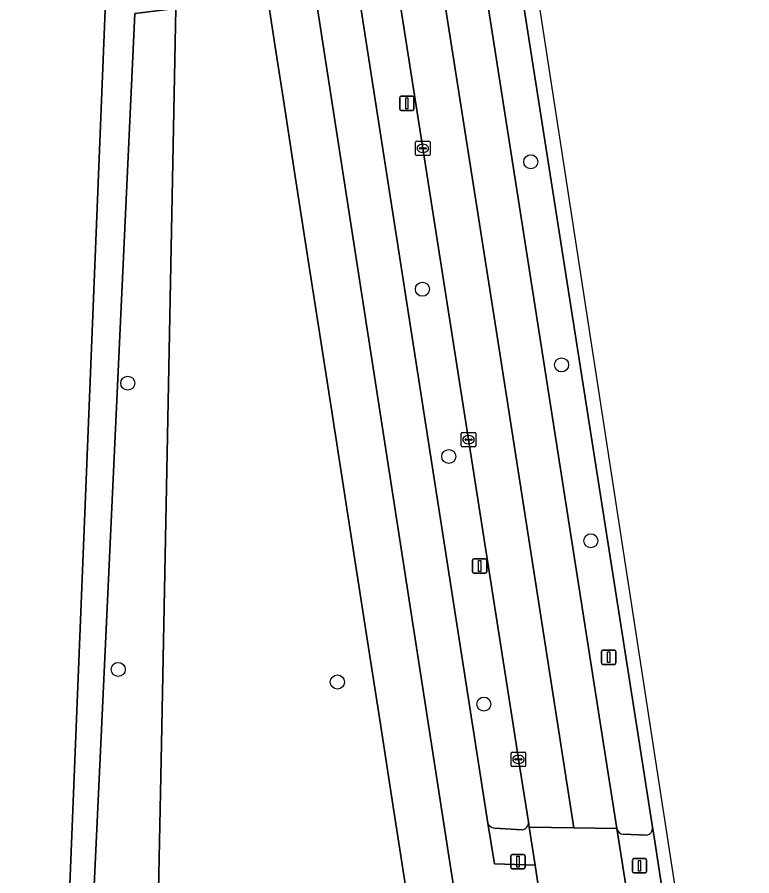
# Model space of a CAD drawing. Extents: x 160077 to 160948, y 386481 to 387498.
# Drawn here: x 160863.5 to 160914.5, y 386740.8 to 386800.5 of the extents above; entities that cross this region are included whole.
import ezdxf

# ---------------------------------------------------------------- set-up
doc = ezdxf.new("R2010")
doc.units = 0
for name, color, linetype in [('IMGEO_Berm_groen', 7, 'Continuous'), ('IMGEO_Boom', 7, 'Continuous'), ('IMGEO_Fietspad_gesloten', 7, 'Continuous'), ('IMGEO_Fietspad_open', 7, 'Continuous'), ('IMGEO_Groenvoorziening', 7, 'Continuous'), ('IMGEO_Kolk', 7, 'Continuous'), ('IMGEO_Lichtmast', 7, 'Continuous'), ('IMGEO_Pand', 7, 'Continuous'), ('IMGEO_Rijbaan_lokaal_gesloten', 7, 'Continuous'), ('IMGEO_Verkeersbordpaal', 7, 'Continuous'), ('IMGEO_Verkeersregelinstallatiepaal', 7, 'Continuous'), ('IMGEO_Voetpad_open', 7, 'Continuous')]:
    doc.layers.add(name, color=color, linetype=linetype)

msp = doc.modelspace()

# ---------------------------------------------------------------- linework, layer by layer
at = {"layer": 'IMGEO_Berm_groen'}
for points in [[(160878.676, 386857.643), (160878.692, 386857.53), (160887.606, 386799.639), (160896.196, 386744.497)], [(160888.558, 386850.065), (160888.939, 386847.628), (160895.194, 386807.738), (160904.227, 386750), (160905.147, 386744.116)], [(160899.004, 386744.575), (160898.313, 386748.921), (160898.145, 386750), (160894.846, 386771.127), (160888.496, 386811.61)], [(160907.619, 386744.213), (160906.712, 386750), (160897.593, 386808.162)], [(160896.643, 386744.147), (160898.567, 386744.027)], [(160905.604, 386743.719), (160907.208, 386743.653)]]:
    msp.add_lwpolyline(points, dxfattribs=at)
for centre, radius, start, end in [((160896.683, 386744.658), 0.513, 198.33822, 265.54005), ((160898.512, 386744.519), 0.495, 276.34233, 6.51679), ((160905.625, 386744.205), 0.487, 190.55418, 267.48354), ((160907.118, 386744.15), 0.505, 280.26955, 7.17843)]:
    msp.add_arc(centre, radius, start, end, dxfattribs=at)
at = {"layer": 'IMGEO_Boom'}
for centre in [(160899.171, 386790.425), (160891.641, 386781.578), (160901.304, 386776.319), (160871.184, 386775.05), (160893.477, 386769.957), (160903.339, 386764.105), (160870.518, 386755.165), (160885.738, 386754.294), (160895.908, 386752.758)]:
    msp.add_circle(centre, 0.489, dxfattribs=at)
at = {"layer": 'IMGEO_Fietspad_gesloten'}
for points in [[(160877.584, 386864.482), (160877.321, 386866.217), (160874.337, 386865.738), (160875.587, 386857.71), (160893.595, 386741.462), (160905.557, 386665.372)], [(160900.083, 386737.54), (160899.474, 386741.567), (160896.656, 386741.665), (160896.196, 386744.497), (160887.606, 386799.639), (160878.692, 386857.53)]]:
    msp.add_lwpolyline(points, dxfattribs=at)
at = {"layer": 'IMGEO_Fietspad_open'}
for points in [[(160905.147, 386744.116), (160906.258, 386737.073)], [(160907.682, 386743.81), (160907.619, 386744.213)], [(160907.208, 386743.653), (160905.604, 386743.719)], [(160908.716, 386737.184), (160907.682, 386743.81)]]:
    msp.add_lwpolyline(points, dxfattribs=at)
for centre, radius, start, end in [((160905.625, 386744.205), 0.487, 190.55418, 267.48354), ((160907.118, 386744.15), 0.505, 280.26955, 7.17843)]:
    msp.add_arc(centre, radius, start, end, dxfattribs=at)
at = {"layer": 'IMGEO_Groenvoorziening'}
for points in [[(160890.457, 386740.284), (160889.589, 386745.789), (160888.724, 386751.356), (160887.99, 386756.086), (160886.561, 386765.292), (160885.144, 386774.416), (160883.605, 386784.324), (160882.722, 386790.015), (160881.99, 386794.727), (160881.466, 386798.099), (160881.04, 386800.847), (160880.626, 386803.514), (160879.192, 386804.279), (160876.444, 386809.971), (160875.33, 386817.337), (160875.116, 386822.454), (160870.482, 386822.599), (160870.355, 386819.324), (160867.558, 386750), (160866.628, 386726.964)], [(160868.573, 386734.251), (160869.309, 386750), (160871.68, 386800.73), (160874.521, 386801.077), (160873.514, 386750), (160873.202, 386734.169)]]:
    msp.add_lwpolyline(points, dxfattribs=at)
msp.add_lwpolyline([(160874.521, 386801.077), (160871.68, 386800.73), (160869.309, 386750), (160868.573, 386734.251), (160873.202, 386734.169), (160873.514, 386750)], close=True, dxfattribs=at)
at = {"layer": 'IMGEO_Kolk'}
for p, q in [((160891.172, 386790.935), (160891.172, 386791.787)), ((160891.247, 386791.861), (160892.099, 386791.861)), ((160892.173, 386791.787), (160892.173, 386790.935)), ((160891.431, 386791.355), (160891.431, 386791.367)), ((160891.869, 386791.318), (160891.471, 386791.318)), ((160891.474, 386791.404), (160891.872, 386791.404)), ((160891.66, 386791.641), (160891.685, 386791.641)), ((160891.915, 386791.367), (160891.915, 386791.355)), ((160892.099, 386790.861), (160891.247, 386790.861)), ((160891.683, 386791.081), (160891.658, 386791.081)), ((160894.345, 386770.701), (160894.345, 386771.553)), ((160894.42, 386771.627), (160895.272, 386771.627)), ((160895.346, 386771.553), (160895.346, 386770.701)), ((160894.604, 386771.121), (160894.604, 386771.133)), ((160895.042, 386771.084), (160894.644, 386771.084)), ((160894.647, 386771.17), (160895.045, 386771.17)), ((160894.833, 386771.407), (160894.858, 386771.407)), ((160895.088, 386771.133), (160895.088, 386771.121)), ((160895.272, 386770.627), (160894.42, 386770.627)), ((160894.856, 386770.847), (160894.831, 386770.847)), ((160897.812, 386748.495), (160897.812, 386749.347)), ((160897.887, 386749.421), (160898.739, 386749.421)), ((160898.071, 386748.915), (160898.071, 386748.927)), ((160898.509, 386748.878), (160898.111, 386748.878)), ((160898.114, 386748.964), (160898.512, 386748.964)), ((160898.3, 386749.201), (160898.325, 386749.201)), ((160898.555, 386748.927), (160898.555, 386748.915)), ((160898.813, 386749.347), (160898.813, 386748.495)), ((160898.739, 386748.421), (160897.887, 386748.421)), ((160898.323, 386748.641), (160898.298, 386748.641))]:
    msp.add_line(p, q, dxfattribs=at)
for points in [[(160891.172, 386790.935), (160891.172, 386791.787)], [(160891.247, 386791.861), (160892.099, 386791.861)], [(160892.173, 386791.787), (160892.173, 386790.935)], [(160892.099, 386790.861), (160891.247, 386790.861)], [(160894.345, 386770.701), (160894.345, 386771.553)], [(160894.42, 386771.627), (160895.272, 386771.627)], [(160895.346, 386771.553), (160895.346, 386770.701)], [(160895.272, 386770.627), (160894.42, 386770.627)], [(160897.812, 386748.495), (160897.812, 386749.347)], [(160897.887, 386749.421), (160898.739, 386749.421)], [(160898.813, 386749.347), (160898.813, 386748.495)], [(160898.739, 386748.421), (160897.887, 386748.421)]]:
    msp.add_lwpolyline(points, dxfattribs=at)
for centre, radius, start, end in [((160891.249, 386791.785), 0.0765, 91.55205, 178.44795), ((160891.249, 386791.785), 0.0765, 91.55205, 178.44795), ((160892.097, 386791.785), 0.0765, 1.55205, 88.44795), ((160892.097, 386791.785), 0.0765, 1.55205, 88.44795), ((160891.471, 386791.364), 0.0403, 85.87752, 175.75265), ((160891.468, 386791.354), 0.0366, 178.93798, 274.71019), ((160891.872, 386791.361), 0.043, 264.86636, 352.45326), ((160891.876, 386791.366), 0.0386, 1.73085, 96.63898), ((160891.249, 386790.937), 0.0765, 181.55205, 268.44795), ((160891.249, 386790.937), 0.0765, 181.55205, 268.44795), ((160892.097, 386790.937), 0.0765, 271.55205, 358.44795), ((160892.097, 386790.937), 0.0765, 271.55205, 358.44795), ((160894.422, 386771.551), 0.0765, 91.55205, 178.44795), ((160894.422, 386771.551), 0.0765, 91.55205, 178.44795), ((160895.27, 386771.551), 0.0765, 1.55205, 88.44795), ((160895.27, 386771.551), 0.0765, 1.55205, 88.44795), ((160894.644, 386771.13), 0.0403, 85.87752, 175.75265), ((160894.641, 386771.12), 0.0366, 178.93798, 274.71019), ((160895.045, 386771.127), 0.043, 264.86636, 352.45326), ((160895.049, 386771.132), 0.0386, 1.73085, 96.63898), ((160894.422, 386770.703), 0.0765, 181.55205, 268.44795), ((160894.422, 386770.703), 0.0765, 181.55205, 268.44795), ((160895.27, 386770.703), 0.0765, 271.55205, 358.44795), ((160895.27, 386770.703), 0.0765, 271.55205, 358.44795), ((160897.889, 386749.345), 0.0765, 91.55205, 178.44795), ((160897.889, 386749.345), 0.0765, 91.55205, 178.44795), ((160898.111, 386748.924), 0.0403, 85.87752, 175.75265), ((160898.108, 386748.914), 0.0366, 178.93798, 274.71019), ((160898.512, 386748.921), 0.043, 264.86636, 352.45326), ((160898.516, 386748.926), 0.0386, 1.73085, 96.63898), ((160898.737, 386749.345), 0.0765, 1.55205, 88.44795), ((160898.737, 386749.345), 0.0765, 1.55205, 88.44795), ((160897.889, 386748.497), 0.0765, 181.55205, 268.44795), ((160897.889, 386748.497), 0.0765, 181.55205, 268.44795), ((160898.737, 386748.497), 0.0765, 271.55205, 358.44795), ((160898.737, 386748.497), 0.0765, 271.55205, 358.44795)]:
    msp.add_arc(centre, radius, start, end, dxfattribs=at)
for centre, major_axis, ratio, start_param, end_param in [((160891.659, 386791.361), (-0.387, 0.002), 0.722429, 4.712389, 7.853982), ((160891.684, 386791.361), (-0.39, 0.002), 0.717154, 1.570796, 4.712389), ((160894.832, 386771.127), (-0.387, 0.002), 0.722429, 4.712389, 7.853982), ((160894.857, 386771.127), (-0.39, 0.002), 0.717154, 1.570796, 4.712389), ((160898.299, 386748.921), (-0.387, 0.002), 0.722429, 4.712389, 7.853982), ((160898.324, 386748.921), (-0.39, 0.002), 0.717154, 1.570796, 4.712389)]:
    msp.add_ellipse(centre, major_axis=major_axis, ratio=ratio, start_param=start_param, end_param=end_param, dxfattribs=at)
at = {"layer": 'IMGEO_Lichtmast'}
for p, q in [((160890.067, 386794.083), (160890.067, 386794.883)), ((160890.067, 386794.883), (160890.067, 386794.083)), ((160890.167, 386794.983), (160890.957, 386794.983)), ((160890.957, 386794.983), (160890.167, 386794.983)), ((160891.057, 386794.883), (160891.057, 386794.083)), ((160891.057, 386794.083), (160891.057, 386794.883)), ((160890.957, 386793.983), (160890.167, 386793.983)), ((160890.167, 386793.983), (160890.957, 386793.983)), ((160895.12, 386761.949), (160895.12, 386762.749)), ((160895.12, 386762.749), (160895.12, 386761.949)), ((160895.22, 386762.849), (160896.01, 386762.849)), ((160896.01, 386762.849), (160895.22, 386762.849)), ((160896.11, 386762.749), (160896.11, 386761.949)), ((160896.11, 386761.949), (160896.11, 386762.749)), ((160896.01, 386761.849), (160895.22, 386761.849)), ((160895.22, 386761.849), (160896.01, 386761.849))]:
    msp.add_line(p, q, dxfattribs=at)
for points in [[(160890.487, 386794.858), (160890.637, 386794.858), (160890.637, 386794.108), (160890.487, 386794.108), (160890.487, 386794.858)], [(160895.54, 386762.724), (160895.69, 386762.724), (160895.69, 386761.974), (160895.54, 386761.974), (160895.54, 386762.724)]]:
    msp.add_lwpolyline(points, dxfattribs=at)
for centre, start, end in [((160890.167, 386794.883), 90, 180), ((160890.167, 386794.883), 90, 180), ((160890.957, 386794.883), 0, 90), ((160890.957, 386794.883), 360, 90), ((160890.167, 386794.083), 180, 270), ((160890.167, 386794.083), 180, 270), ((160890.957, 386794.083), 270, 0), ((160890.957, 386794.083), 270, 0), ((160895.22, 386762.749), 90, 180), ((160895.22, 386762.749), 90, 180), ((160896.01, 386762.749), 0, 90), ((160896.01, 386762.749), 360, 90), ((160895.22, 386761.949), 180, 270), ((160895.22, 386761.949), 180, 270), ((160896.01, 386761.949), 270, 0), ((160896.01, 386761.949), 270, 0)]:
    msp.add_arc(centre, 0.1, start, end, dxfattribs=at)
at = {"layer": 'IMGEO_Pand'}
msp.add_lwpolyline([(160870.355, 386819.324), (160863.861, 386819.593), (160862.637, 386819.644), (160862.79, 386822.962), (160858.757, 386823.153), (160858.761, 386823.291), (160858.889, 386827.388), (160856.992, 386827.473), (160855.58, 386792.545), (160853.896, 386792.569), (160853.513, 386792.574), (160853.428, 386790.191), (160853.733, 386790.177), (160855.447, 386790.101), (160853.818, 386750), (160852.907, 386727.563), (160854.941, 386727.457), (160854.694, 386721.954), (160863.07, 386721.582), (160863.34, 386727.03), (160865.755, 386726.982), (160866.628, 386726.964), (160867.558, 386750)], close=True, dxfattribs=at)
at = {"layer": 'IMGEO_Rijbaan_lokaal_gesloten'}
for points in [[(160911.917, 386716.69), (160912.703, 386711.723), (160913.686, 386705.403), (160914.518, 386705.52), (160914.501, 386705.629), (160887.77, 386879.356), (160883.793, 386903.906), (160869.094, 386978.618), (160851.673, 387075.841), (160841.78, 387131.053)], [(160888.436, 386866.22), (160888.964, 386862.792), (160889.533, 386859.4), (160889.543, 386859.337), (160889.777, 386857.919), (160897.593, 386808.162), (160906.712, 386750), (160907.619, 386744.213), (160907.682, 386743.81), (160908.716, 386737.184), (160909.941, 386729.264)], [(160887.704, 386853.773), (160886.065, 386858.719), (160884.916, 386862.115), (160883.663, 386861.918), (160886.157, 386845.818), (160888.131, 386833.071), (160892.674, 386804.847), (160897.019, 386777.123), (160902.158, 386744.164), (160905.147, 386744.116), (160904.227, 386750), (160895.194, 386807.738), (160888.939, 386847.628)], [(160906.806, 386733.533), (160906.258, 386737.073), (160905.147, 386744.116), (160902.158, 386744.164), (160899.06, 386744.215), (160899.474, 386741.567), (160900.083, 386737.54), (160902.441, 386722.446), (160904.292, 386710.582), (160905.269, 386704.322), (160908.255, 386704.721), (160911.241, 386705.121), (160910.272, 386711.332)]]:
    msp.add_lwpolyline(points, dxfattribs=at)
msp.add_lwpolyline([(160883.663, 386861.918), (160880.671, 386861.449), (160881.204, 386858.078), (160881.214, 386858.015), (160881.821, 386854.1), (160884.707, 386835.797), (160888.496, 386811.61), (160894.846, 386771.127), (160898.145, 386750), (160898.313, 386748.921), (160899.004, 386744.575), (160899.06, 386744.215), (160902.158, 386744.164), (160897.019, 386777.123), (160892.674, 386804.847), (160888.131, 386833.071), (160886.157, 386845.818)], close=True, dxfattribs=at)
at = {"layer": 'IMGEO_Verkeersbordpaal'}
for p, q in [((160904.082, 386755.616), (160904.082, 386756.416)), ((160904.082, 386756.416), (160904.082, 386755.616)), ((160904.182, 386756.516), (160904.972, 386756.516)), ((160904.972, 386756.516), (160904.182, 386756.516)), ((160905.072, 386756.416), (160905.072, 386755.616)), ((160905.072, 386755.616), (160905.072, 386756.416)), ((160904.972, 386755.516), (160904.182, 386755.516)), ((160904.182, 386755.516), (160904.972, 386755.516))]:
    msp.add_line(p, q, dxfattribs=at)
msp.add_lwpolyline([(160904.502, 386756.391), (160904.652, 386756.391), (160904.652, 386755.641), (160904.502, 386755.641), (160904.502, 386756.391)], dxfattribs=at)
for centre, start, end in [((160904.182, 386756.416), 90, 180), ((160904.182, 386756.416), 90, 180), ((160904.972, 386756.416), 0, 90), ((160904.972, 386756.416), 360, 90), ((160904.182, 386755.616), 180, 270), ((160904.182, 386755.616), 180, 270), ((160904.972, 386755.616), 270, 0), ((160904.972, 386755.616), 270, 0)]:
    msp.add_arc(centre, 0.1, start, end, dxfattribs=at)
at = {"layer": 'IMGEO_Verkeersregelinstallatiepaal'}
for p, q in [((160897.881, 386742.315), (160898.671, 386742.315)), ((160898.671, 386742.315), (160897.881, 386742.315)), ((160897.781, 386741.415), (160897.781, 386742.215)), ((160897.781, 386742.215), (160897.781, 386741.415)), ((160898.771, 386742.215), (160898.771, 386741.415)), ((160898.771, 386741.415), (160898.771, 386742.215)), ((160906.221, 386741.129), (160906.221, 386741.929)), ((160906.221, 386741.929), (160906.221, 386741.129)), ((160906.321, 386742.029), (160907.111, 386742.029)), ((160907.111, 386742.029), (160906.321, 386742.029)), ((160907.211, 386741.929), (160907.211, 386741.129)), ((160907.211, 386741.129), (160907.211, 386741.929)), ((160898.671, 386741.315), (160897.881, 386741.315)), ((160897.881, 386741.315), (160898.671, 386741.315)), ((160907.111, 386741.029), (160906.321, 386741.029)), ((160906.321, 386741.029), (160907.111, 386741.029))]:
    msp.add_line(p, q, dxfattribs=at)
for points in [[(160898.201, 386742.19), (160898.351, 386742.19), (160898.351, 386741.44), (160898.201, 386741.44), (160898.201, 386742.19)], [(160906.641, 386741.904), (160906.791, 386741.904), (160906.791, 386741.154), (160906.641, 386741.154), (160906.641, 386741.904)]]:
    msp.add_lwpolyline(points, dxfattribs=at)
for centre, start, end in [((160897.881, 386742.215), 90, 180), ((160897.881, 386742.215), 90, 180), ((160898.671, 386742.215), 0, 90), ((160898.671, 386742.215), 360, 90), ((160906.321, 386741.929), 90, 180), ((160906.321, 386741.929), 90, 180), ((160907.111, 386741.929), 0, 90), ((160907.111, 386741.929), 360, 90), ((160897.881, 386741.415), 180, 270), ((160897.881, 386741.415), 180, 270), ((160898.671, 386741.415), 270, 0), ((160898.671, 386741.415), 270, 0), ((160906.321, 386741.129), 180, 270), ((160906.321, 386741.129), 180, 270), ((160907.111, 386741.129), 270, 0), ((160907.111, 386741.129), 270, 0)]:
    msp.add_arc(centre, 0.1, start, end, dxfattribs=at)
at = {"layer": 'IMGEO_Voetpad_open'}
for points in [[(160905.557, 386665.372), (160893.595, 386741.462), (160875.587, 386857.71)], [(160873.207, 386852.656), (160877.099, 386827.384), (160878.075, 386820.343), (160878.836, 386815.04), (160880.124, 386806.743), (160880.626, 386803.514), (160881.04, 386800.847), (160881.466, 386798.099), (160881.99, 386794.727), (160882.722, 386790.015), (160883.605, 386784.324), (160885.144, 386774.416), (160886.561, 386765.292), (160887.99, 386756.086), (160888.724, 386751.356), (160889.589, 386745.789), (160890.457, 386740.284)], [(160896.196, 386744.497), (160896.656, 386741.665), (160899.474, 386741.567), (160899.06, 386744.215), (160899.004, 386744.575)], [(160898.567, 386744.027), (160896.643, 386744.147)]]:
    msp.add_lwpolyline(points, dxfattribs=at)
for centre, radius, start, end in [((160896.683, 386744.658), 0.513, 198.33822, 265.54005), ((160898.512, 386744.519), 0.495, 276.34233, 6.51679)]:
    msp.add_arc(centre, radius, start, end, dxfattribs=at)

doc.saveas('drawing.dxf')
